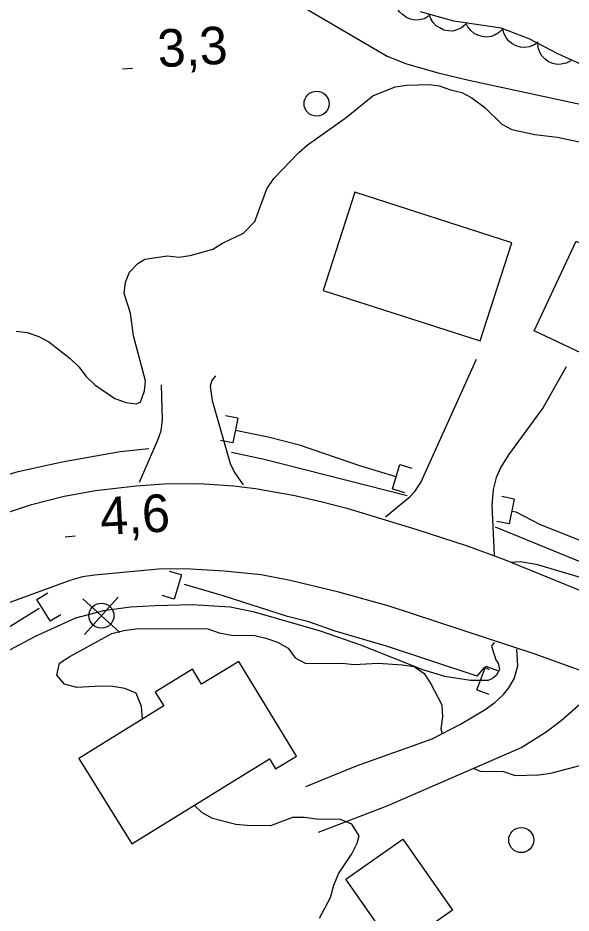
# Model space of a CAD drawing. Extents: x 336540 to 340074, y 5572036 to 5573747.
# Drawn here: x 338589.1 to 338633.2, y 5572831.3 to 5572902.7 of the extents above; entities that cross this region are included whole.
import ezdxf

# ---------------------------------------------------------------- set-up
doc = ezdxf.new("R2010")
doc.units = 0
for name, color, linetype in [('Niveau 1', 7, 'Continuous'), ('Niveau 19', 7, 'Continuous'), ('Niveau 2', 7, 'Continuous'), ('Niveau 21', 7, 'Continuous'), ('Niveau 22', 7, 'Continuous'), ('Niveau 26', 7, 'Continuous'), ('Niveau 3', 7, 'Continuous'), ('Niveau 31', 7, 'Continuous'), ('Niveau 36', 7, 'Continuous'), ('Niveau 4', 7, 'Continuous'), ('Niveau 44', 7, 'Continuous')]:
    doc.layers.add(name, color=color, linetype=linetype)

msp = doc.modelspace()

# ---------------------------------------------------------------- linework, layer by layer
at = {"layer": 'Niveau 1'}
for points in [[(338599.05, 5572846.8), (338598.96, 5572847.79), (338598.55, 5572848.85), (338597.64, 5572849.23), (338596.68, 5572849.37), (338595.72, 5572849.41), (338593.8, 5572849.31), (338592.84, 5572849.57), (338592.21, 5572850.29), (338592.42, 5572851.25), (338593.25, 5572851.78), (338596.6, 5572853.6), (338597.56, 5572853.85), (338598.52, 5572853.98), (338599.47, 5572854), (338604.27, 5572853.99), (338605.17, 5572853.67), (338606.14, 5572853.47), (338608, 5572853.45), (338608.9, 5572853.25), (338609.81, 5572852.93), (338610.66, 5572852.44), (338611.24, 5572851.66), (338612.09, 5572851.23), (338614.97, 5572851.24), (338615.93, 5572851.15), (338617.85, 5572851.24), (338619.76, 5572851.12), (338620.73, 5572850.97), (338621.52, 5572850.42), (338622.05, 5572849.59), (338622.92, 5572847.92), (338622.99, 5572846.96), (338622.84, 5572846), (338622.96, 5572845.63)], [(338625.48, 5572842.85), (338626, 5572842.63), (338627.86, 5572842.61), (338628.77, 5572842.29), (338630.68, 5572842.34), (338631.64, 5572842.47), (338634.44, 5572843.21), (338636.36, 5572843.31), (338638.22, 5572843.29), (338640.14, 5572842.82), (338641.05, 5572842.51), (338642.76, 5572841.58), (338643.56, 5572841.04), (338644.41, 5572840.66), (338645.32, 5572840.34), (338648.09, 5572839.67), (338651.77, 5572837.72)], [(338613.18, 5572830.91), (338614.05, 5572832.56), (338614.31, 5572833.53), (338614.69, 5572834.44), (338615.74, 5572836.04), (338616.17, 5572836.89), (338616.33, 5572837.46), (338615.75, 5572838.4), (338614.84, 5572838.78), (338612.93, 5572838.79), (338611.97, 5572838.94), (338611.01, 5572838.92), (338609.27, 5572838.26), (338607.41, 5572838.28), (338606.51, 5572838.37), (338604.64, 5572838.84), (338603.79, 5572839.33), (338603.18, 5572839.91)]]:
    msp.add_lwpolyline(points, dxfattribs=at)
at = {"layer": 'Niveau 19'}
for points in [[(338618.43, 5572862.93), (338620.41, 5572864.55), (338620.77, 5572864.94), (338621.25, 5572865.66), (338625.69, 5572875.51)], [(338632.86, 5572874.88), (338631.02, 5572871.63), (338628.25, 5572867.86), (338627.65, 5572866.89), (338627.26, 5572866.05), (338627.02, 5572865.11), (338626.91, 5572863.85), (338627.11, 5572859.87)], [(338604.88, 5572874.16), (338604.58, 5572873.8), (338604.44, 5572873.35), (338604.62, 5572872.21), (338606.04, 5572867.17), (338606.38, 5572866.46), (338607.07, 5572865.48)], [(338598.8, 5572865.69), (338600.31, 5572869.11), (338600.54, 5572869.78), (338600.65, 5572870.67), (338600.57, 5572873.45)], [(338612.08, 5572841.41), (338616.13, 5572843.04), (338622.16, 5572845.22), (338624.43, 5572846.39), (338626.38, 5572847.55), (338627.15, 5572848.1), (338627.84, 5572848.75), (338628.28, 5572849.28), (338628.7, 5572849.99), (338628.99, 5572851.03), (338628.92, 5572852.35)], [(338625.74, 5572850.21), (338626.37, 5572850.92), (338626.72, 5572850.75)], [(338636.33, 5572849.53), (338634.18, 5572848.15), (338632.45, 5572846.64), (338631.26, 5572845.75), (338629.31, 5572844.52), (338618.54, 5572839.83), (338613.06, 5572837.74)]]:
    msp.add_lwpolyline(points, dxfattribs=at)
at = {"layer": 'Niveau 2'}
for points in [[(338588.96, 5572877.72), (338589.86, 5572877.62), (338590.77, 5572877.31), (338591.57, 5572876.87), (338593.28, 5572875.55), (338593.97, 5572874.89), (338594.55, 5572874.11), (338595.24, 5572873.45), (338596.84, 5572872.36), (338597.75, 5572872.04), (338598.54, 5572871.94), (338598.88, 5572872.06), (338599.2, 5572872.97), (338599.3, 5572873.77), (338598.33, 5572877.36), (338598.08, 5572879.16), (338597.6, 5572880.73), (338597.7, 5572881.63), (338598.02, 5572882.43), (338598.69, 5572883.12), (338599.24, 5572883.47), (338601.05, 5572883.74), (338601.95, 5572883.64), (338602.85, 5572883.78), (338604.65, 5572884.27), (338605.43, 5572884.74), (338607.11, 5572885.56), (338608, 5572886.49), (338608.97, 5572889.1), (338609.52, 5572889.91), (338611.52, 5572891.98), (338612.18, 5572892.56), (338615.31, 5572894.77), (338617.42, 5572896.51), (338619.22, 5572897.23), (338620.12, 5572897.36), (338621.92, 5572897.4), (338622.71, 5572897.31), (338623.62, 5572896.99), (338624.53, 5572896.78), (338625.33, 5572896.35), (338626.36, 5572895.58), (338627.73, 5572894.25), (338628.53, 5572893.82), (338630.34, 5572893.41), (338632.15, 5572893.22), (338635.89, 5572892.4)], [(338628.43, 5572859.31), (338629.19, 5572859.36), (338630.45, 5572859.15), (338643.4, 5572855.32), (338646.27, 5572854.4), (338652.37, 5572852.08), (338658.01, 5572850.25), (338660.97, 5572849.16), (338663.98, 5572848.24), (338666.53, 5572847.36), (338668.02, 5572846.74), (338668.45, 5572846.79), (338668.78, 5572846.96)], [(338627.1, 5572852.89), (338626.89, 5572852.59), (338627.24, 5572851.52), (338627.42, 5572851.25), (338627.54, 5572850.73), (338627.26, 5572850.25), (338626.98, 5572850.01), (338626.63, 5572849.87), (338625.21, 5572849.87), (338623.18, 5572850.19), (338621.41, 5572850.71), (338616.46, 5572852.68), (338613.24, 5572853.79), (338607.98, 5572855.32), (338606.05, 5572855.72), (338603, 5572855.89), (338600.07, 5572855.83), (338598.09, 5572855.71), (338595.95, 5572855.41), (338593.71, 5572854.83), (338590.5, 5572853.38), (338588.38, 5572852.26)]]:
    msp.add_lwpolyline(points, dxfattribs=at)
at = {"layer": 'Niveau 21'}
for points in [[(338576.35, 5572860.86), (338580.45, 5572863.03), (338582.77, 5572864.16), (338585.12, 5572865.2), (338587.25, 5572865.99), (338589.14, 5572866.54), (338592.64, 5572867.3), (338597.27, 5572868.13), (338599.55, 5572868.38)], [(338606.14, 5572868.09), (338608.75, 5572867.53), (338620.16, 5572864.63)], [(338588.44, 5572863.33), (338590.2, 5572863.9), (338592.8, 5572864.57), (338595.31, 5572865.01), (338598.55, 5572865.39), (338600.75, 5572865.55), (338603.59, 5572865.58), (338606.31, 5572865.4), (338608.06, 5572865.19), (338611.21, 5572864.62), (338613.29, 5572864.15), (338615.36, 5572863.6), (338620.95, 5572861.9), (338624.94, 5572860.6), (338627.84, 5572859.53), (338657.34, 5572847.51), (338681.28, 5572838.25), (338700.04, 5572830.53)], [(338627.18, 5572862.13), (338635.38, 5572858.76)], [(338673.01, 5572830.33), (338672.6, 5572831.62), (338672.09, 5572832.63), (338671.26, 5572833.67), (338669.99, 5572834.85), (338668.06, 5572836.06), (338662.59, 5572838.82), (338658.16, 5572840.91), (338650.84, 5572844.01), (338642.16, 5572847.55), (338636.91, 5572849.59), (338630.31, 5572851.98), (338618.72, 5572855.8), (338614.72, 5572856.92), (338610.82, 5572857.84), (338608.53, 5572858.28), (338605.56, 5572858.59), (338602.45, 5572858.76), (338600.34, 5572858.74), (338595.21, 5572858.27), (338594.26, 5572858.12), (338593.33, 5572857.87), (338587.28, 5572855.67)]]:
    msp.add_lwpolyline(points, dxfattribs=at)
at = {"layer": 'Niveau 22'}
msp.add_lwpolyline([(338611.7, 5572903.68), (338618.58, 5572899.66), (338620.11, 5572899.05), (338622.64, 5572898.34), (338625.08, 5572897.76), (338633.6, 5572895.93), (338636.85, 5572895.32), (338639.38, 5572894.7), (338641.83, 5572893.8), (338643.35, 5572892.99), (338644.72, 5572892.04), (338648.96, 5572888.55), (338651.27, 5572886.75), (338653.15, 5572885.45), (338660.08, 5572881.27), (338661.96, 5572880.39), (338663.85, 5572879.8), (338666.23, 5572879.21), (338667.83, 5572878.65), (338669.96, 5572877.74), (338672.77, 5572876.78), (338673.47, 5572876.7), (338673.82, 5572876.51), (338674.81, 5572875.29)], dxfattribs=at)
at = {"layer": 'Niveau 26'}
for p, q in [((338606.66, 5572870.79), (338605.68, 5572870.99)), ((338606.66, 5572870.79), (338606.25, 5572868.81)), ((338606.25, 5572868.81), (338605.27, 5572869.01)), ((338618.99, 5572865.15), (338619.57, 5572867.09)), ((338619.57, 5572867.09), (338620.53, 5572866.8)), ((338618.99, 5572865.15), (338619.95, 5572864.87)), ((338628.7, 5572864.33), (338627.72, 5572864.53)), ((338628.7, 5572864.33), (338628.31, 5572862.35)), ((338628.31, 5572862.35), (338627.32, 5572862.55)), ((338602.16, 5572858.29), (338601.2, 5572858.57)), ((338602.16, 5572858.29), (338601.59, 5572856.35)), ((338590.63, 5572856.33), (338591.49, 5572856.86)), ((338591.69, 5572854.61), (338590.63, 5572856.33)), ((338601.59, 5572856.35), (338600.63, 5572856.63)), ((338591.69, 5572854.61), (338592.54, 5572855.13)), ((338625.73, 5572849.12), (338626.44, 5572851.01)), ((338626.44, 5572851.01), (338627.38, 5572850.66)), ((338625.73, 5572849.12), (338626.67, 5572848.76))]:
    msp.add_line(p, q, dxfattribs=at)
at = {"layer": 'Niveau 3'}
for p, q in [((338597.45, 5572898.66), (338598.26, 5572898.71)), ((338592.87, 5572861.33), (338593.67, 5572861.39))]:
    msp.add_line(p, q, dxfattribs=at)
at = {"layer": 'Niveau 31'}
for points in [[(338628.52, 5572884.79), (338615.99, 5572888.81), (338613.47, 5572880.97), (338626, 5572876.95), (338628.52, 5572884.79)], [(338638.85, 5572882.47), (338635.49, 5572875.31), (338630.29, 5572877.75), (338633.65, 5572884.91), (338638.85, 5572882.47)], [(338598.19, 5572836.83), (338609.18, 5572843.61), (338609.67, 5572842.81), (338611.34, 5572843.83), (338606.73, 5572851.38), (338603.76, 5572849.57), (338603.03, 5572850.76), (338600.06, 5572848.94), (338600.74, 5572847.84), (338593.97, 5572843.65), (338598.19, 5572836.83)], [(338619.24, 5572828.35), (338615.26, 5572834), (338619.81, 5572837.2), (338623.79, 5572831.55), (338619.24, 5572828.35)]]:
    msp.add_lwpolyline(points, dxfattribs=at)
at = {"layer": 'Niveau 36'}
for p, q in [((338597.25, 5572853.68), (338594.28, 5572856.37)), ((338594.42, 5572853.54), (338597.11, 5572856.51))]:
    msp.add_line(p, q, dxfattribs=at)
for centre in [(338612.939, 5572895.881), (338595.773, 5572855.035), (338629.268, 5572837.131)]:
    msp.add_circle(centre, 1, dxfattribs=at)
at = {"layer": 'Niveau 4'}
for points in [[(338619.28, 5572866.12), (338616.47, 5572866.96), (338611.58, 5572868.63), (338609.08, 5572869.27), (338606.46, 5572869.81)], [(338635.91, 5572860.26), (338630.8, 5572862.28), (338628.86, 5572863.28), (338628.51, 5572863.35)], [(338625.74, 5572850.21), (338618.51, 5572852.61), (338614.41, 5572853.79), (338612.33, 5572854.55), (338610.63, 5572854.98), (338605.49, 5572856.62), (338602.4, 5572857.51)], [(338572.99, 5572844.7), (338575.32, 5572845.99), (338577.44, 5572847.43), (338578.27, 5572847.8), (338583.54, 5572851.27), (338585.21, 5572852), (338586.69, 5572853.09), (338590.81, 5572855.64)]]:
    msp.add_lwpolyline(points, dxfattribs=at)
at = {"layer": 'Niveau 44'}
for points in [[(338621.88, 5572902.86), (338621.51, 5572902.66), (338621.11, 5572902.58), (338620.78, 5572902.55), (338620.44, 5572902.63), (338620.1, 5572902.77), (338619.79, 5572903), (338619.55, 5572903.22), (338619.38, 5572903.53), (338619.25, 5572903.87), (338619.21, 5572904.23)], [(338634.77, 5572898.68), (338632.18, 5572899.86), (338629.9, 5572901.06), (338627.67, 5572901.91), (338623.88, 5572902.47), (338621.22, 5572903.2)], [(338624.83, 5572902.21), (338624.51, 5572901.94), (338624.14, 5572901.78), (338623.82, 5572901.68), (338623.47, 5572901.69), (338623.1, 5572901.75), (338622.76, 5572901.92), (338622.48, 5572902.08), (338622.25, 5572902.35), (338622.05, 5572902.66), (338621.93, 5572903)], [(338627.82, 5572901.89), (338627.54, 5572901.58), (338627.19, 5572901.37), (338626.88, 5572901.24), (338626.53, 5572901.2), (338626.16, 5572901.23), (338625.8, 5572901.35), (338625.5, 5572901.48), (338625.24, 5572901.71), (338625.01, 5572902), (338624.85, 5572902.33)], [(338630.61, 5572900.79), (338630.27, 5572900.55), (338629.89, 5572900.42), (338629.56, 5572900.36), (338629.21, 5572900.4), (338628.86, 5572900.5), (338628.53, 5572900.69), (338628.26, 5572900.89), (338628.06, 5572901.17), (338627.89, 5572901.51), (338627.81, 5572901.86)], [(338633.23, 5572899.31), (338632.86, 5572899.11), (338632.46, 5572899.03), (338632.13, 5572899.01), (338631.79, 5572899.09), (338631.45, 5572899.23), (338631.15, 5572899.46), (338630.91, 5572899.69), (338630.74, 5572900), (338630.62, 5572900.35), (338630.58, 5572900.7)]]:
    msp.add_lwpolyline(points, dxfattribs=at)

# ---------------------------------------------------------------- texts
at = {"layer": 'Niveau 3'}
for s, p in [('3,3    ', (338600.33, 5572898.78)), ('4,6    ', (338595.74, 5572861.46))]:
    msp.add_text(s, height=3, rotation=3.11821, dxfattribs=at).set_placement(p)

doc.saveas('drawing.dxf')
